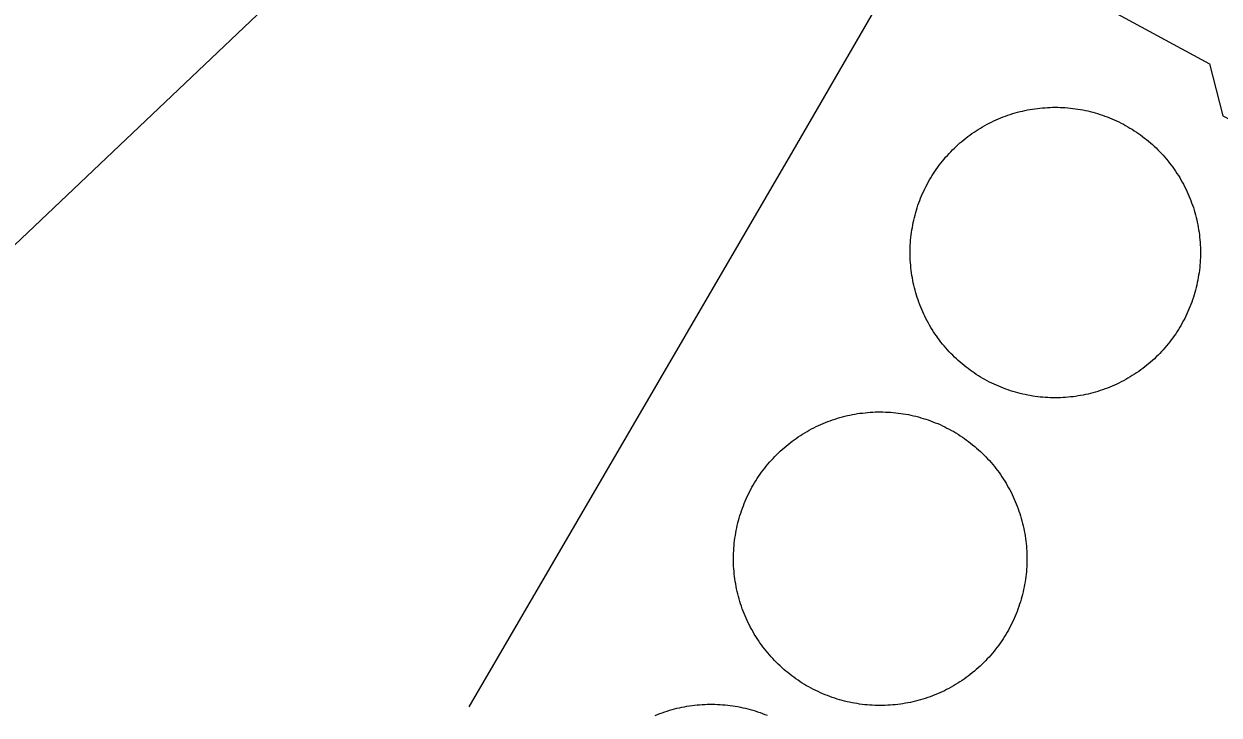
# Model space of a CAD drawing. Extents: x 3568792 to 3606828, y 529143 to 554785.
# Drawn here: x 3575535.6 to 3575719.7, y 544032.9 to 544139.3 of the extents above; entities that cross this region are included whole.
import ezdxf

# ---------------------------------------------------------------- set-up
doc = ezdxf.new("R2010")
doc.units = 0
doc.layers.add('V-DOMW-TANK', color=7, linetype='Continuous')
doc.layers.add('V-UTIL-LINE', color=7, linetype='Continuous')

msp = doc.modelspace()

# ---------------------------------------------------------------- linework, layer by layer
at = {"layer": 'V-DOMW-TANK'}
for points in [[(3575682.25, 544122.81), (3575682.58, 544123.01), (3575682.91, 544123.22), (3575683.25, 544123.42), (3575683.58, 544123.61), (3575683.93, 544123.8), (3575684.27, 544123.98), (3575684.62, 544124.15), (3575684.97, 544124.32), (3575685.33, 544124.48), (3575685.69, 544124.64), (3575686.05, 544124.79), (3575686.41, 544124.93), (3575686.78, 544125.07), (3575687.14, 544125.2), (3575687.51, 544125.32), (3575687.89, 544125.44), (3575688.26, 544125.55), (3575688.64, 544125.65), (3575689.01, 544125.75), (3575689.39, 544125.84), (3575689.77, 544125.93), (3575690.16, 544126.01), (3575690.54, 544126.08), (3575690.93, 544126.14), (3575691.31, 544126.2), (3575691.7, 544126.25), (3575692.08, 544126.3), (3575692.47, 544126.33), (3575692.86, 544126.36), (3575693.25, 544126.39), (3575693.64, 544126.41), (3575694.03, 544126.42), (3575694.42, 544126.42), (3575694.81, 544126.42), (3575695.2, 544126.41), (3575695.59, 544126.39), (3575695.98, 544126.37), (3575696.37, 544126.34), (3575696.76, 544126.3), (3575697.15, 544126.26), (3575697.53, 544126.2), (3575697.92, 544126.15), (3575698.3, 544126.08), (3575698.69, 544126.01), (3575699.07, 544125.94), (3575699.45, 544125.85), (3575699.83, 544125.76), (3575700.21, 544125.66), (3575700.59, 544125.56), (3575700.96, 544125.45), (3575701.33, 544125.33), (3575701.7, 544125.21), (3575702.07, 544125.08), (3575702.44, 544124.94), (3575702.8, 544124.8), (3575703.16, 544124.65), (3575703.52, 544124.49), (3575703.87, 544124.33), (3575704.23, 544124.17), (3575704.58, 544123.99), (3575704.92, 544123.81), (3575705.26, 544123.62), (3575705.6, 544123.43), (3575705.94, 544123.23), (3575706.27, 544123.03), (3575706.6, 544122.82), (3575706.93, 544122.61), (3575707.25, 544122.39), (3575707.57, 544122.16), (3575707.88, 544121.93), (3575708.19, 544121.69), (3575708.5, 544121.45), (3575708.8, 544121.2), (3575709.1, 544120.95), (3575709.39, 544120.69), (3575709.68, 544120.43), (3575709.96, 544120.16), (3575710.24, 544119.88), (3575710.51, 544119.6), (3575710.78, 544119.32), (3575711.04, 544119.04), (3575711.3, 544118.74), (3575711.56, 544118.45), (3575711.81, 544118.14), (3575712.05, 544117.84), (3575712.29, 544117.53), (3575712.52, 544117.22), (3575712.75, 544116.9), (3575712.97, 544116.58), (3575713.18, 544116.25), (3575713.39, 544115.92), (3575713.6, 544115.59), (3575713.79, 544115.25), (3575713.99, 544114.91), (3575714.17, 544114.57), (3575714.35, 544114.23), (3575714.53, 544113.88), (3575714.7, 544113.53), (3575714.86, 544113.17), (3575715.01, 544112.81)], [(3575672.11, 544102.87), (3575672.09, 544103.27), (3575672.08, 544103.65), (3575672.08, 544104.05), (3575672.08, 544104.44), (3575672.09, 544104.83), (3575672.11, 544105.21), (3575672.13, 544105.6), (3575672.16, 544105.99), (3575672.2, 544106.38), (3575672.24, 544106.77), (3575672.29, 544107.16), (3575672.35, 544107.54), (3575672.42, 544107.93), (3575672.49, 544108.31), (3575672.56, 544108.7), (3575672.65, 544109.07), (3575672.74, 544109.45), (3575672.84, 544109.83), (3575672.94, 544110.21), (3575673.05, 544110.58), (3575673.17, 544110.96), (3575673.29, 544111.33), (3575673.42, 544111.69), (3575673.56, 544112.06), (3575673.7, 544112.42), (3575673.85, 544112.78), (3575674, 544113.14), (3575674.17, 544113.49), (3575674.33, 544113.85), (3575674.51, 544114.2), (3575674.69, 544114.54), (3575674.88, 544114.89), (3575675.07, 544115.23), (3575675.26, 544115.56), (3575675.47, 544115.9), (3575675.68, 544116.22), (3575675.89, 544116.55), (3575676.11, 544116.87), (3575676.34, 544117.19), (3575676.57, 544117.51), (3575676.81, 544117.81), (3575677.05, 544118.12), (3575677.3, 544118.42), (3575677.55, 544118.72), (3575677.81, 544119.01), (3575678.07, 544119.3), (3575678.34, 544119.58), (3575678.62, 544119.86), (3575678.9, 544120.14), (3575679.18, 544120.4), (3575679.46, 544120.67), (3575679.76, 544120.93), (3575680.06, 544121.18), (3575680.36, 544121.43), (3575680.66, 544121.67), (3575680.97, 544121.91), (3575681.28, 544122.14), (3575681.6, 544122.37), (3575681.92, 544122.59), (3575682.25, 544122.81)], [(3575715.01, 544112.81), (3575715.16, 544112.45), (3575715.31, 544112.09), (3575715.44, 544111.72), (3575715.57, 544111.35), (3575715.7, 544110.99), (3575715.81, 544110.61), (3575715.93, 544110.24), (3575716.03, 544109.86), (3575716.13, 544109.48), (3575716.22, 544109.11), (3575716.31, 544108.73), (3575716.38, 544108.34), (3575716.46, 544107.96), (3575716.52, 544107.57), (3575716.58, 544107.19), (3575716.63, 544106.8), (3575716.67, 544106.42), (3575716.71, 544106.03), (3575716.74, 544105.64), (3575716.77, 544105.25), (3575716.78, 544104.86), (3575716.79, 544104.47), (3575716.8, 544104.08), (3575716.79, 544103.69), (3575716.78, 544103.3), (3575716.77, 544102.91), (3575716.75, 544102.52), (3575716.71, 544102.13), (3575716.68, 544101.74), (3575716.63, 544101.35), (3575716.58, 544100.96), (3575716.52, 544100.58), (3575716.46, 544100.2), (3575716.39, 544099.81), (3575716.31, 544099.43), (3575716.23, 544099.05), (3575716.14, 544098.67), (3575716.04, 544098.29), (3575715.94, 544097.91), (3575715.83, 544097.54), (3575715.71, 544097.17), (3575715.58, 544096.8), (3575715.45, 544096.43), (3575715.32, 544096.06), (3575715.18, 544095.7), (3575715.03, 544095.34), (3575714.87, 544094.98), (3575714.71, 544094.63), (3575714.54, 544094.28), (3575714.37, 544093.92), (3575714.19, 544093.58), (3575714, 544093.24), (3575713.81, 544092.9), (3575713.61, 544092.56), (3575713.41, 544092.23), (3575713.2, 544091.9), (3575712.98, 544091.57), (3575712.76, 544091.25), (3575712.54, 544090.93), (3575712.3, 544090.62), (3575712.07, 544090.31), (3575711.83, 544090), (3575711.58, 544089.7), (3575711.32, 544089.4), (3575711.06, 544089.11), (3575710.8, 544088.82), (3575710.53, 544088.54), (3575710.26, 544088.26), (3575709.98, 544087.99), (3575709.7, 544087.72), (3575709.41, 544087.46), (3575709.12, 544087.2), (3575708.82, 544086.94), (3575708.52, 544086.7), (3575708.22, 544086.45), (3575707.91, 544086.21), (3575707.59, 544085.98), (3575707.28, 544085.76), (3575706.95, 544085.53), (3575706.63, 544085.32), (3575706.3, 544085.11), (3575705.97, 544084.91), (3575705.63, 544084.71), (3575705.29, 544084.51), (3575704.95, 544084.33), (3575704.6, 544084.15), (3575704.25, 544083.97), (3575703.9, 544083.8), (3575703.55, 544083.64), (3575703.19, 544083.49), (3575702.83, 544083.34), (3575702.47, 544083.19), (3575702.1, 544083.06), (3575701.73, 544082.93), (3575701.36, 544082.8), (3575700.99, 544082.68), (3575700.62, 544082.57), (3575700.24, 544082.47), (3575699.86, 544082.37), (3575699.48, 544082.28)], [(3575699.48, 544082.28), (3575699.1, 544082.19), (3575698.72, 544082.12), (3575698.34, 544082.04), (3575697.95, 544081.98), (3575697.57, 544081.92), (3575697.18, 544081.87), (3575696.79, 544081.83), (3575696.4, 544081.79), (3575696.02, 544081.76), (3575695.63, 544081.73), (3575695.24, 544081.72), (3575694.85, 544081.71), (3575694.45, 544081.7), (3575694.06, 544081.71), (3575693.67, 544081.71), (3575693.29, 544081.73), (3575692.9, 544081.76), (3575692.51, 544081.79), (3575692.12, 544081.82), (3575691.73, 544081.87), (3575691.34, 544081.92), (3575690.96, 544081.97), (3575690.57, 544082.04), (3575690.19, 544082.11), (3575689.81, 544082.19), (3575689.42, 544082.27), (3575689.04, 544082.36), (3575688.67, 544082.46), (3575688.29, 544082.56), (3575687.92, 544082.68), (3575687.54, 544082.79), (3575687.17, 544082.91), (3575686.81, 544083.05), (3575686.44, 544083.18), (3575686.08, 544083.32), (3575685.72, 544083.47), (3575685.36, 544083.63), (3575685, 544083.79), (3575684.65, 544083.96), (3575684.3, 544084.13), (3575683.96, 544084.31), (3575683.61, 544084.5), (3575683.27, 544084.69), (3575682.94, 544084.89), (3575682.6, 544085.09), (3575682.27, 544085.3), (3575681.95, 544085.52), (3575681.63, 544085.74), (3575681.31, 544085.96), (3575681, 544086.2), (3575680.69, 544086.43), (3575680.38, 544086.67), (3575680.08, 544086.92), (3575679.78, 544087.18), (3575679.49, 544087.43), (3575679.2, 544087.7), (3575678.92, 544087.97), (3575678.64, 544088.24), (3575678.37, 544088.52), (3575678.1, 544088.8), (3575677.83, 544089.09), (3575677.57, 544089.38), (3575677.32, 544089.68), (3575677.07, 544089.98), (3575676.83, 544090.28), (3575676.59, 544090.59), (3575676.36, 544090.91), (3575676.13, 544091.22), (3575675.91, 544091.55), (3575675.69, 544091.87), (3575675.48, 544092.2), (3575675.28, 544092.53), (3575675.08, 544092.87), (3575674.89, 544093.21), (3575674.7, 544093.55), (3575674.52, 544093.9), (3575674.35, 544094.25), (3575674.18, 544094.6), (3575674.02, 544094.95), (3575673.86, 544095.31), (3575673.71, 544095.67), (3575673.57, 544096.03), (3575673.43, 544096.4), (3575673.3, 544096.77), (3575673.18, 544097.14), (3575673.06, 544097.51), (3575672.95, 544097.88), (3575672.85, 544098.26), (3575672.75, 544098.64), (3575672.66, 544099.02), (3575672.57, 544099.4), (3575672.49, 544099.78), (3575672.42, 544100.16), (3575672.36, 544100.55), (3575672.3, 544100.93), (3575672.25, 544101.32), (3575672.2, 544101.71), (3575672.17, 544102.1), (3575672.14, 544102.48), (3575672.11, 544102.87)], [(3575649.21, 544070.24), (3575649.44, 544070.56), (3575649.68, 544070.87), (3575649.93, 544071.18), (3575650.18, 544071.48), (3575650.44, 544071.78), (3575650.7, 544072.07), (3575650.96, 544072.36), (3575651.24, 544072.65), (3575651.51, 544072.93), (3575651.79, 544073.21), (3575652.08, 544073.48), (3575652.37, 544073.75), (3575652.67, 544074.01), (3575652.97, 544074.26), (3575653.27, 544074.51), (3575653.58, 544074.76), (3575653.9, 544075), (3575654.21, 544075.23), (3575654.53, 544075.46), (3575654.86, 544075.68), (3575655.19, 544075.9), (3575655.52, 544076.11), (3575655.86, 544076.32), (3575656.2, 544076.52), (3575656.54, 544076.71), (3575656.89, 544076.9), (3575657.24, 544077.08), (3575657.59, 544077.26), (3575657.95, 544077.42), (3575658.31, 544077.59), (3575658.67, 544077.74), (3575659.03, 544077.9), (3575659.4, 544078.04), (3575659.77, 544078.18), (3575660.14, 544078.31), (3575660.52, 544078.43), (3575660.89, 544078.55), (3575661.27, 544078.66), (3575661.65, 544078.77), (3575662.03, 544078.86), (3575662.42, 544078.96), (3575662.8, 544079.04), (3575663.19, 544079.12), (3575663.57, 544079.19), (3575663.96, 544079.26), (3575664.35, 544079.31), (3575664.75, 544079.36), (3575665.14, 544079.41), (3575665.53, 544079.45), (3575665.92, 544079.48), (3575666.32, 544079.5), (3575666.71, 544079.52), (3575667.1, 544079.53), (3575667.5, 544079.53), (3575667.89, 544079.53), (3575668.29, 544079.51), (3575668.68, 544079.5), (3575669.08, 544079.47), (3575669.47, 544079.44), (3575669.86, 544079.4)], [(3575669.86, 544079.4), (3575670.25, 544079.36), (3575670.64, 544079.3), (3575671.03, 544079.24), (3575671.42, 544079.18), (3575671.81, 544079.11), (3575672.2, 544079.03), (3575672.58, 544078.94), (3575672.96, 544078.85), (3575673.35, 544078.75), (3575673.73, 544078.64), (3575674.1, 544078.53), (3575674.48, 544078.41), (3575674.85, 544078.29), (3575675.22, 544078.16), (3575675.59, 544078.02), (3575675.96, 544077.87), (3575676.33, 544077.72), (3575676.69, 544077.57), (3575677.05, 544077.4), (3575677.4, 544077.23), (3575677.75, 544077.05), (3575678.1, 544076.87), (3575678.45, 544076.68), (3575678.79, 544076.49), (3575679.13, 544076.29), (3575679.47, 544076.08), (3575679.8, 544075.87), (3575680.13, 544075.65), (3575680.45, 544075.43), (3575680.77, 544075.2), (3575681.09, 544074.96), (3575681.4, 544074.72), (3575681.71, 544074.47), (3575682.02, 544074.22), (3575682.32, 544073.97), (3575682.61, 544073.7), (3575682.9, 544073.44), (3575683.19, 544073.17), (3575683.47, 544072.89), (3575683.74, 544072.61), (3575684.02, 544072.32), (3575684.28, 544072.03), (3575684.54, 544071.73), (3575684.8, 544071.43), (3575685.05, 544071.13), (3575685.29, 544070.82), (3575685.53, 544070.51), (3575685.77, 544070.19), (3575686, 544069.87), (3575686.22, 544069.54), (3575686.43, 544069.21), (3575686.65, 544068.88), (3575686.85, 544068.54), (3575687.05, 544068.2), (3575687.25, 544067.86), (3575687.43, 544067.52), (3575687.62, 544067.16), (3575687.79, 544066.81), (3575687.96, 544066.45), (3575688.12, 544066.1), (3575688.28, 544065.73), (3575688.43, 544065.37), (3575688.57, 544065), (3575688.71, 544064.63), (3575688.84, 544064.26), (3575688.97, 544063.89), (3575689.09, 544063.51), (3575689.2, 544063.13), (3575689.3, 544062.75), (3575689.4, 544062.37), (3575689.49, 544061.99), (3575689.58, 544061.6), (3575689.65, 544061.21), (3575689.73, 544060.83), (3575689.79, 544060.44), (3575689.85, 544060.05), (3575689.9, 544059.66), (3575689.94, 544059.26), (3575689.98, 544058.87), (3575690.01, 544058.48), (3575690.03, 544058.08), (3575690.05, 544057.69), (3575690.06, 544057.3), (3575690.06, 544056.9), (3575690.06, 544056.51), (3575690.05, 544056.11), (3575690.03, 544055.72), (3575690.01, 544055.33), (3575689.98, 544054.93), (3575689.94, 544054.54), (3575689.89, 544054.15), (3575689.84, 544053.76), (3575689.78, 544053.37), (3575689.71, 544052.98), (3575689.64, 544052.59), (3575689.56, 544052.2), (3575689.48, 544051.82), (3575689.39, 544051.44), (3575689.29, 544051.06), (3575689.18, 544050.68)], [(3575657.54, 544036.64), (3575657.18, 544036.81), (3575656.83, 544037), (3575656.49, 544037.19), (3575656.14, 544037.38), (3575655.8, 544037.58), (3575655.47, 544037.79), (3575655.14, 544038), (3575654.81, 544038.22), (3575654.48, 544038.44), (3575654.16, 544038.67), (3575653.85, 544038.91), (3575653.53, 544039.15), (3575653.23, 544039.39), (3575652.92, 544039.64), (3575652.62, 544039.9), (3575652.33, 544040.16), (3575652.04, 544040.43), (3575651.75, 544040.7), (3575651.47, 544040.98), (3575651.19, 544041.26), (3575650.92, 544041.55), (3575650.66, 544041.84), (3575650.4, 544042.13), (3575650.14, 544042.44), (3575649.89, 544042.74), (3575649.64, 544043.05), (3575649.4, 544043.36), (3575649.17, 544043.68), (3575648.94, 544044), (3575648.72, 544044.32), (3575648.5, 544044.65), (3575648.29, 544044.98), (3575648.08, 544045.32), (3575647.89, 544045.66), (3575647.69, 544046.01), (3575647.5, 544046.35), (3575647.32, 544046.7), (3575647.15, 544047.06), (3575646.98, 544047.41), (3575646.81, 544047.77), (3575646.66, 544048.13), (3575646.51, 544048.5), (3575646.36, 544048.86), (3575646.23, 544049.23), (3575646.1, 544049.61), (3575645.97, 544049.98), (3575645.85, 544050.35), (3575645.74, 544050.73), (3575645.64, 544051.11), (3575645.54, 544051.5), (3575645.45, 544051.88), (3575645.36, 544052.27), (3575645.28, 544052.65), (3575645.21, 544053.04), (3575645.15, 544053.43), (3575645.09, 544053.82), (3575645.04, 544054.21), (3575645, 544054.6), (3575644.96, 544054.99), (3575644.93, 544055.39), (3575644.9, 544055.78), (3575644.89, 544056.18), (3575644.88, 544056.57), (3575644.87, 544056.96), (3575644.88, 544057.36), (3575644.89, 544057.75), (3575644.91, 544058.15), (3575644.93, 544058.54), (3575644.96, 544058.93), (3575645, 544059.32), (3575645.05, 544059.72), (3575645.1, 544060.11), (3575645.16, 544060.5), (3575645.22, 544060.89), (3575645.29, 544061.28), (3575645.38, 544061.66), (3575645.46, 544062.05), (3575645.55, 544062.43), (3575645.65, 544062.81), (3575645.76, 544063.19), (3575645.87, 544063.57), (3575645.99, 544063.94), (3575646.12, 544064.32), (3575646.25, 544064.69), (3575646.39, 544065.06), (3575646.53, 544065.42), (3575646.68, 544065.79), (3575646.84, 544066.15), (3575647, 544066.51), (3575647.17, 544066.87), (3575647.35, 544067.22), (3575647.53, 544067.57), (3575647.72, 544067.92), (3575647.92, 544068.26), (3575648.12, 544068.6), (3575648.32, 544068.93), (3575648.53, 544069.26), (3575648.75, 544069.59), (3575648.98, 544069.92), (3575649.21, 544070.24)], [(3575689.18, 544050.68), (3575689.07, 544050.3), (3575688.95, 544049.92), (3575688.82, 544049.55), (3575688.69, 544049.18), (3575688.55, 544048.81), (3575688.4, 544048.44), (3575688.25, 544048.08), (3575688.1, 544047.71), (3575687.93, 544047.36), (3575687.76, 544047), (3575687.59, 544046.65), (3575687.41, 544046.3), (3575687.22, 544045.95), (3575687.02, 544045.61), (3575686.82, 544045.27), (3575686.61, 544044.93), (3575686.4, 544044.6), (3575686.18, 544044.27), (3575685.96, 544043.95), (3575685.73, 544043.62), (3575685.5, 544043.31), (3575685.25, 544043), (3575685.01, 544042.69), (3575684.76, 544042.39), (3575684.5, 544042.08), (3575684.24, 544041.79), (3575683.97, 544041.5), (3575683.7, 544041.21), (3575683.42, 544040.93), (3575683.14, 544040.66), (3575682.86, 544040.39), (3575682.56, 544040.12), (3575682.27, 544039.86), (3575681.97, 544039.6), (3575681.66, 544039.35), (3575681.35, 544039.11), (3575681.04, 544038.87), (3575680.72, 544038.63), (3575680.4, 544038.41), (3575680.08, 544038.18), (3575679.75, 544037.97), (3575679.42, 544037.76), (3575679.08, 544037.55), (3575678.74, 544037.35), (3575678.4, 544037.16), (3575678.05, 544036.97), (3575677.7, 544036.79), (3575677.35, 544036.61), (3575676.99, 544036.44), (3575676.63, 544036.28), (3575676.27, 544036.12), (3575675.91, 544035.97), (3575675.54, 544035.83), (3575675.17, 544035.69), (3575674.79, 544035.56), (3575674.42, 544035.43), (3575674.05, 544035.32), (3575673.67, 544035.2), (3575673.29, 544035.1), (3575672.91, 544035), (3575672.52, 544034.91), (3575672.14, 544034.82), (3575671.75, 544034.75), (3575671.36, 544034.68), (3575670.97, 544034.61), (3575670.58, 544034.55), (3575670.19, 544034.5), (3575669.8, 544034.46), (3575669.41, 544034.42), (3575669.01, 544034.39), (3575668.62, 544034.37), (3575668.23, 544034.35), (3575667.83, 544034.34), (3575667.44, 544034.34), (3575667.04, 544034.34), (3575666.65, 544034.35), (3575666.25, 544034.37), (3575665.86, 544034.4), (3575665.47, 544034.43), (3575665.08, 544034.46), (3575664.68, 544034.51), (3575664.29, 544034.56), (3575663.9, 544034.62), (3575663.52, 544034.69), (3575663.13, 544034.76), (3575662.74, 544034.84), (3575662.36, 544034.92), (3575661.97, 544035.02), (3575661.59, 544035.12), (3575661.21, 544035.22), (3575660.83, 544035.33), (3575660.46, 544035.45), (3575660.08, 544035.58), (3575659.71, 544035.71), (3575659.34, 544035.85), (3575658.98, 544035.99), (3575658.61, 544036.15), (3575658.25, 544036.3), (3575657.89, 544036.47), (3575657.54, 544036.64)], [(3575632.81, 544032.81), (3575633.17, 544032.95), (3575633.54, 544033.1), (3575633.91, 544033.23), (3575634.28, 544033.36), (3575634.66, 544033.48), (3575635.03, 544033.6), (3575635.41, 544033.7), (3575635.79, 544033.81), (3575636.17, 544033.9), (3575636.55, 544033.99), (3575636.94, 544034.07), (3575637.33, 544034.15), (3575637.71, 544034.22), (3575638.1, 544034.28), (3575638.49, 544034.34), (3575638.88, 544034.39), (3575639.27, 544034.43), (3575639.66, 544034.46), (3575640.06, 544034.49), (3575640.45, 544034.51), (3575640.84, 544034.52), (3575641.23, 544034.53), (3575641.63, 544034.53), (3575642.02, 544034.52), (3575642.41, 544034.51), (3575642.81, 544034.49), (3575643.2, 544034.46), (3575643.59, 544034.43), (3575643.98, 544034.39), (3575644.37, 544034.34), (3575644.76, 544034.29), (3575645.15, 544034.23), (3575645.54, 544034.16), (3575645.93, 544034.09), (3575646.31, 544034), (3575646.7, 544033.91), (3575647.08, 544033.82), (3575647.46, 544033.72), (3575647.83, 544033.61), (3575648.21, 544033.5), (3575648.58, 544033.38), (3575648.96, 544033.25), (3575649.33, 544033.11), (3575649.7, 544032.97), (3575650.06, 544032.82)]]:
    msp.add_lwpolyline(points, dxfattribs=at)
at = {"layer": 'V-UTIL-LINE'}
for points in [[(3575604.18, 544034.12), (3575654.04, 544119.7), (3575675.27, 544156.36), (3575706.94, 544209.65), (3575778.95, 544333.58), (3575847.4, 544452.26), (3575898.82, 544542.26), (3575913.06, 544568.09)], [(3575036.77, 543885.79), (3575200.26, 543928.18), (3575297.62, 543955.94), (3575443.65, 544020.67), (3575518.94, 544090.81), (3575571.52, 544140.67), (3575593.42, 544162.95), (3575608.34, 544155.85), (3575622.98, 544180.47), (3575623.35, 544184.49), (3575718.18, 544133.11), (3575720.26, 544125.1), (3575733.97, 544117.99), (3575748.57, 544148.23), (3575790.95, 544124.51), (3575871.68, 544261.76), (3575901.35, 544313.43)]]:
    msp.add_lwpolyline(points, dxfattribs=at)

doc.saveas('drawing.dxf')
